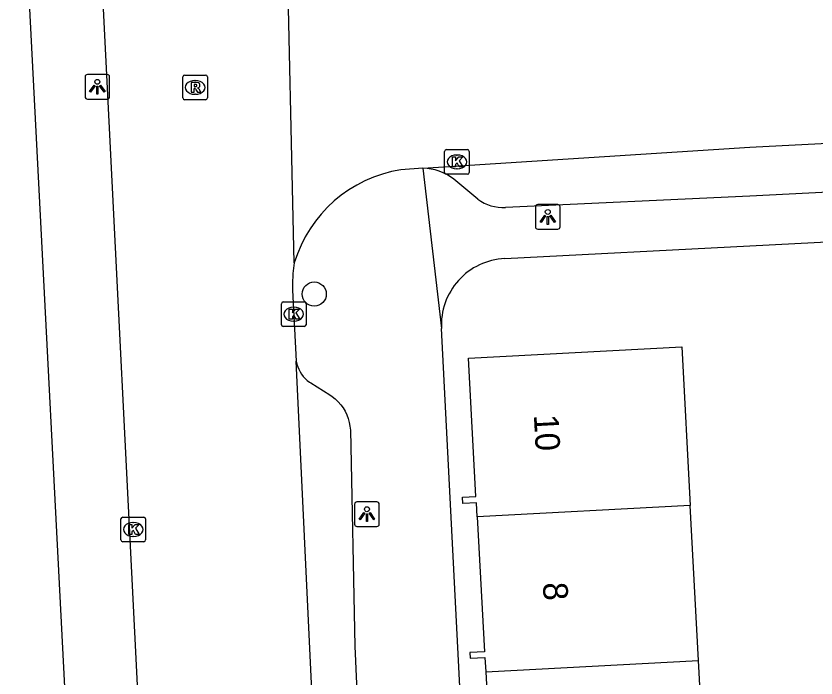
# Model space of a CAD drawing. Extents: x 161084 to 161928, y 385355 to 386522.
# Drawn here: x 161470.21 to 161502.69, y 385854.88 to 385881.74 of the extents above; entities that cross this region are included whole.
import ezdxf

# ---------------------------------------------------------------- set-up
doc = ezdxf.new("R2010")
doc.units = 0
for name, color, linetype in [('IMGEO_Boom', 7, 'Continuous'), ('IMGEO_Kolk', 7, 'Continuous'), ('IMGEO_Lichtpunt', 7, 'Continuous'), ('IMGEO_Pand', 7, 'Continuous'), ('IMGEO_Pand_nummerreeks', 7, 'Continuous'), ('IMGEO_Rijbaan_lokaal_open', 7, 'Continuous'), ('IMGEO_Rioolput', 7, 'Continuous'), ('IMGEO_Voetpad_open', 7, 'Continuous')]:
    doc.layers.add(name, color=color, linetype=linetype)

msp = doc.modelspace()

# ---------------------------------------------------------------- linework, layer by layer
at = {"layer": 'IMGEO_Boom'}
msp.add_circle((161482.32, 385870.459), 0.489, dxfattribs=at)
at = {"layer": 'IMGEO_Kolk'}
for p, q in [((161487.613, 385875.394), (161487.613, 385876.246)), ((161487.688, 385876.32), (161488.54, 385876.32)), ((161488.101, 385876.1), (161488.126, 385876.1)), ((161488.614, 385876.246), (161488.614, 385875.394)), ((161488.124, 385875.54), (161488.099, 385875.54)), ((161488.54, 385875.32), (161487.688, 385875.32)), ((161480.987, 385869.216), (161480.987, 385870.068)), ((161481.062, 385870.142), (161481.914, 385870.142)), ((161481.475, 385869.922), (161481.5, 385869.922)), ((161481.988, 385870.068), (161481.988, 385869.216)), ((161481.498, 385869.362), (161481.473, 385869.362)), ((161481.914, 385869.142), (161481.062, 385869.142)), ((161474.548, 385861.406), (161475.4, 385861.406)), ((161474.473, 385860.48), (161474.473, 385861.332)), ((161474.961, 385861.186), (161474.986, 385861.186)), ((161475.474, 385861.332), (161475.474, 385860.48)), ((161474.984, 385860.626), (161474.959, 385860.626)), ((161475.4, 385860.406), (161474.548, 385860.406))]:
    msp.add_line(p, q, dxfattribs=at)
for points in [[(161487.613, 385875.394), (161487.613, 385876.246)], [(161487.688, 385876.32), (161488.54, 385876.32)], [(161487.934, 385876.02), (161488.057, 385876.02), (161488.057, 385875.869), (161488.187, 385876.02), (161488.351, 385876.02), (161488.205, 385875.869), (161488.358, 385875.62), (161488.206, 385875.62), (161488.121, 385875.784), (161488.057, 385875.717), (161488.057, 385875.62), (161487.934, 385875.62), (161487.934, 385876.02)], [(161488.614, 385876.246), (161488.614, 385875.394)], [(161488.54, 385875.32), (161487.688, 385875.32)], [(161480.987, 385869.216), (161480.987, 385870.068)], [(161481.062, 385870.142), (161481.914, 385870.142)], [(161481.308, 385869.842), (161481.431, 385869.842), (161481.431, 385869.691), (161481.561, 385869.842), (161481.725, 385869.842), (161481.579, 385869.691), (161481.732, 385869.442), (161481.58, 385869.442), (161481.495, 385869.606), (161481.431, 385869.539), (161481.431, 385869.442), (161481.308, 385869.442), (161481.308, 385869.842)], [(161481.988, 385870.068), (161481.988, 385869.216)], [(161481.914, 385869.142), (161481.062, 385869.142)], [(161474.548, 385861.406), (161475.4, 385861.406)], [(161474.473, 385860.48), (161474.473, 385861.332)], [(161474.794, 385861.106), (161474.917, 385861.106), (161474.917, 385860.955), (161475.047, 385861.106), (161475.211, 385861.106), (161475.065, 385860.955), (161475.218, 385860.706), (161475.066, 385860.706), (161474.981, 385860.87), (161474.917, 385860.803), (161474.917, 385860.706), (161474.794, 385860.706), (161474.794, 385861.106)], [(161475.474, 385861.332), (161475.474, 385860.48)], [(161475.4, 385860.406), (161474.548, 385860.406)]]:
    msp.add_lwpolyline(points, dxfattribs=at)
for centre, start, end in [((161487.69, 385876.244), 91.552, 178.448), ((161487.69, 385876.244), 91.552, 178.448), ((161488.538, 385876.244), 1.552, 88.448), ((161488.538, 385876.244), 1.552, 88.448), ((161487.69, 385875.396), 181.552, 268.448), ((161487.69, 385875.396), 181.552, 268.448), ((161488.538, 385875.396), 271.552, 358.448), ((161488.538, 385875.396), 271.552, 358.448), ((161481.064, 385870.066), 91.552, 178.448), ((161481.064, 385870.066), 91.552, 178.448), ((161481.912, 385870.066), 1.552, 88.448), ((161481.912, 385870.066), 1.552, 88.448), ((161481.064, 385869.218), 181.552, 268.448), ((161481.064, 385869.218), 181.552, 268.448), ((161481.912, 385869.218), 271.552, 358.448), ((161481.912, 385869.218), 271.552, 358.448), ((161474.55, 385861.33), 91.552, 178.448), ((161474.55, 385861.33), 91.552, 178.448), ((161475.398, 385861.33), 1.552, 88.448), ((161475.398, 385861.33), 1.552, 88.448), ((161474.55, 385860.482), 181.552, 268.448), ((161474.55, 385860.482), 181.552, 268.448), ((161475.398, 385860.482), 271.552, 358.448), ((161475.398, 385860.482), 271.552, 358.448)]:
    msp.add_arc(centre, 0.0765, start, end, dxfattribs=at)
for centre, major_axis, ratio, start_param, end_param in [((161488.1, 385875.82), (-0.387, 0.002), 0.722429, 4.712389, 7.853982), ((161488.125, 385875.82), (-0.39, 0.002), 0.717154, 1.570796, 4.712389), ((161481.474, 385869.642), (-0.387, 0.002), 0.722429, 4.712389, 7.853982), ((161481.499, 385869.642), (-0.39, 0.002), 0.717154, 1.570796, 4.712389), ((161474.96, 385860.906), (-0.387, 0.002), 0.722429, 4.712389, 7.853982), ((161474.985, 385860.906), (-0.39, 0.002), 0.717154, 1.570796, 4.712389)]:
    msp.add_ellipse(centre, major_axis=major_axis, ratio=ratio, start_param=start_param, end_param=end_param, dxfattribs=at)
at = {"layer": 'IMGEO_Lichtpunt'}
for p, q in [((161473.015, 385879.273), (161473.015, 385878.466)), ((161473.015, 385879.273), (161473.015, 385878.466)), ((161473.917, 385879.368), (161473.109, 385879.368)), ((161473.917, 385879.368), (161473.109, 385879.368)), ((161474.011, 385878.466), (161474.011, 385879.273)), ((161474.011, 385878.466), (161474.011, 385879.273)), ((161473.109, 385878.372), (161473.917, 385878.372)), ((161473.109, 385878.372), (161473.917, 385878.372)), ((161492.203, 385874.088), (161491.395, 385874.088)), ((161492.203, 385874.088), (161491.395, 385874.088)), ((161491.301, 385873.993), (161491.301, 385873.186)), ((161491.301, 385873.993), (161491.301, 385873.186)), ((161492.297, 385873.186), (161492.297, 385873.993)), ((161492.297, 385873.186), (161492.297, 385873.993)), ((161491.395, 385873.092), (161492.203, 385873.092)), ((161491.395, 385873.092), (161492.203, 385873.092)), ((161483.96, 385861.929), (161483.96, 385861.122)), ((161483.96, 385861.929), (161483.96, 385861.122)), ((161484.862, 385862.024), (161484.054, 385862.024)), ((161484.862, 385862.024), (161484.054, 385862.024)), ((161484.956, 385861.122), (161484.956, 385861.929)), ((161484.956, 385861.122), (161484.956, 385861.929)), ((161484.054, 385861.028), (161484.862, 385861.028)), ((161484.054, 385861.028), (161484.862, 385861.028))]:
    msp.add_line(p, q, dxfattribs=at)
for points in [[(161473.389, 385878.937), (161473.428, 385878.909), (161473.24, 385878.647), (161473.202, 385878.674), (161473.389, 385878.937)], [(161473.601, 385878.909), (161473.639, 385878.936), (161473.826, 385878.674), (161473.787, 385878.646), (161473.601, 385878.909)], [(161473.491, 385878.889), (161473.538, 385878.889), (161473.538, 385878.567), (161473.491, 385878.567), (161473.491, 385878.889)], [(161491.675, 385873.657), (161491.714, 385873.629), (161491.526, 385873.367), (161491.488, 385873.394), (161491.675, 385873.657)], [(161491.777, 385873.609), (161491.824, 385873.609), (161491.824, 385873.287), (161491.777, 385873.287), (161491.777, 385873.609)], [(161491.887, 385873.629), (161491.925, 385873.656), (161492.112, 385873.394), (161492.073, 385873.366), (161491.887, 385873.629)], [(161484.334, 385861.593), (161484.373, 385861.565), (161484.185, 385861.303), (161484.147, 385861.33), (161484.334, 385861.593)], [(161484.436, 385861.545), (161484.483, 385861.545), (161484.483, 385861.223), (161484.436, 385861.223), (161484.436, 385861.545)], [(161484.546, 385861.565), (161484.584, 385861.592), (161484.771, 385861.33), (161484.732, 385861.302), (161484.546, 385861.565)]]:
    msp.add_lwpolyline(points, dxfattribs=at)
for centre in [(161473.514, 385879.071), (161491.8, 385873.791), (161484.459, 385861.727)]:
    msp.add_circle(centre, 0.0994, dxfattribs=at)
for centre, start, end in [((161473.109, 385879.273), 90, 180), ((161473.109, 385879.273), 90, 180), ((161473.917, 385879.273), 0, 90), ((161473.917, 385879.273), 0, 90), ((161473.109, 385878.466), 180, 270), ((161473.109, 385878.466), 180, 270), ((161473.917, 385878.466), 270, 0), ((161473.917, 385878.466), 270, 360), ((161491.395, 385873.993), 90, 180), ((161491.395, 385873.993), 90, 180), ((161492.203, 385873.993), 0, 90), ((161492.203, 385873.993), 0, 90), ((161491.395, 385873.186), 180, 270), ((161491.395, 385873.186), 180, 270), ((161492.203, 385873.186), 270, 0), ((161492.203, 385873.186), 270, 360), ((161484.054, 385861.929), 90, 180), ((161484.054, 385861.929), 90, 180), ((161484.862, 385861.929), 0, 90), ((161484.862, 385861.929), 0, 90), ((161484.054, 385861.122), 180, 270), ((161484.054, 385861.122), 180, 270), ((161484.862, 385861.122), 270, 0), ((161484.862, 385861.122), 270, 360)]:
    msp.add_arc(centre, 0.0946, start, end, dxfattribs=at)
at = {"layer": 'IMGEO_Pand'}
for points in [[(161488.939, 385861.423), (161488.909, 385861.983), (161488.35, 385861.953), (161488.336, 385862.216), (161488.885, 385862.245), (161488.585, 385867.857), (161497.24, 385868.32), (161497.584, 385861.884)], [(161497.584, 385861.884), (161488.939, 385861.423)], [(161497.92, 385855.593), (161497.584, 385861.884)], [(161488.939, 385861.423), (161489.232, 385855.939), (161488.641, 385855.908), (161488.653, 385855.683), (161489.251, 385855.715), (161489.282, 385855.132)], [(161489.282, 385855.132), (161497.92, 385855.593)], [(161498.257, 385849.302), (161497.92, 385855.593)], [(161489.282, 385855.132), (161489.572, 385849.717), (161488.985, 385849.686), (161488.999, 385849.43), (161489.609, 385849.463), (161489.642, 385848.842)]]:
    msp.add_lwpolyline(points, dxfattribs=at)
at = {"layer": 'IMGEO_Rijbaan_lokaal_open'}
for points in [[(161473.056, 385895.769), (161475.938, 385838.435)], [(161481.511, 385871.723), (161481.197, 385885.726)], [(161486.727, 385875.566), (161500, 385876.416), (161515.038, 385877.187)], [(161486.727, 385875.566), (161485.835, 385875.5)], [(161481.511, 385871.723), (161481.453, 385871.292), (161481.433, 385870.857), (161481.439, 385870.617), (161481.589, 385867.731)], [(161482.948, 385839.012), (161481.589, 385867.731)]]:
    msp.add_lwpolyline(points, dxfattribs=at)
msp.add_arc((161486.676, 385870.173), 5.393, 98.9738, 163.3004, dxfattribs=at)
at = {"layer": 'IMGEO_Rioolput'}
for p, q in [((161476.984, 385878.418), (161476.984, 385879.27)), ((161477.059, 385879.344), (161477.911, 385879.344)), ((161477.985, 385879.27), (161477.985, 385878.418)), ((161477.472, 385879.124), (161477.497, 385879.124)), ((161477.911, 385878.344), (161477.059, 385878.344)), ((161477.495, 385878.564), (161477.47, 385878.564))]:
    msp.add_line(p, q, dxfattribs=at)
for points in [[(161476.984, 385878.418), (161476.984, 385879.27)], [(161477.059, 385879.344), (161477.911, 385879.344)], [(161477.985, 385879.27), (161477.985, 385878.418)], [(161477.573, 385879.042), (161477.321, 385879.044), (161477.321, 385878.644)], [(161477.499, 385878.963), (161477.445, 385878.963), (161477.445, 385878.882)], [(161477.321, 385878.644), (161477.445, 385878.644), (161477.445, 385878.806), (161477.456, 385878.806)], [(161477.445, 385878.882), (161477.497, 385878.882)], [(161477.503, 385878.777), (161477.574, 385878.644), (161477.714, 385878.644), (161477.649, 385878.77)], [(161477.911, 385878.344), (161477.059, 385878.344)]]:
    msp.add_lwpolyline(points, dxfattribs=at)
for centre, radius, start, end in [((161477.061, 385879.268), 0.0765, 91.552, 178.448), ((161477.061, 385879.268), 0.0765, 91.552, 178.448), ((161477.909, 385879.268), 0.0765, 1.552, 88.448), ((161477.909, 385879.268), 0.0765, 1.552, 88.448), ((161477.505, 385878.867), 0.0964, 77.0061, 93.1865), ((161477.519, 385878.924), 0.0378, 276.6634, 79.6772), ((161477.572, 385878.932), 0.109, 350.3612, 89.416), ((161477.455, 385878.753), 0.0533, 26.0293, 88.6989), ((161477.481, 385879.071), 0.19, 274.7715, 282.9687), ((161477.57, 385878.932), 0.112, 277.5842, 350.9817), ((161477.554, 385878.717), 0.108, 29.5134, 73.7905), ((161477.061, 385878.42), 0.0765, 181.552, 268.448), ((161477.061, 385878.42), 0.0765, 181.552, 268.448), ((161477.909, 385878.42), 0.0765, 271.552, 358.448), ((161477.909, 385878.42), 0.0765, 271.552, 358.448)]:
    msp.add_arc(centre, radius, start, end, dxfattribs=at)
for centre, major_axis, ratio, start_param, end_param in [((161477.471, 385878.844), (-0.387, 0.002), 0.722429, 4.712389, 7.853982), ((161477.496, 385878.844), (-0.39, 0.002), 0.717154, 1.570796, 4.712389)]:
    msp.add_ellipse(centre, major_axis=major_axis, ratio=ratio, start_param=start_param, end_param=end_param, dxfattribs=at)
at = {"layer": 'IMGEO_Voetpad_open'}
for points in [[(161472.4, 385850.582), (161469.278, 385910.865)], [(161547.928, 385876.862), (161500, 385874.435), (161490.082, 385873.972)], [(161486.727, 385875.566), (161487.483, 385869.057)], [(161488.961, 385874.308), (161487.988, 385875.122)], [(161490.05, 385871.898), (161500, 385872.415), (161508.883, 385872.876)], [(161489.285, 385833.92), (161487.483, 385869.057)], [(161481.589, 385867.731), (161481.613, 385867.619), (161481.647, 385867.51), (161481.69, 385867.404), (161481.742, 385867.302), (161481.804, 385867.206), (161481.874, 385867.115), (161481.952, 385867.031), (161482.036, 385866.954), (161482.128, 385866.885), (161482.176, 385866.854), (161482.949, 385866.366), (161483.046, 385866.3), (161483.172, 385866.2), (161483.288, 385866.089), (161483.394, 385865.968), (161483.489, 385865.838), (161483.572, 385865.7), (161483.642, 385865.555), (161483.699, 385865.404), (161483.742, 385865.249), (161483.771, 385865.091), (161483.786, 385864.931), (161483.971, 385856.173), (161484.609, 385841.777)]]:
    msp.add_lwpolyline(points, dxfattribs=at)
for centre, radius, start, end in [((161486.682, 385873.426), 2.14, 52.4044, 88.8011), ((161489.987, 385875.693), 1.724, 233.4728, 273.1568), ((161490.18, 385869.2), 2.701, 92.757, 183.0439)]:
    msp.add_arc(centre, radius, start, end, dxfattribs=at)

# ---------------------------------------------------------------- texts
at = {"layer": 'IMGEO_Pand_nummerreeks'}
for s, p in [('10', (161491.233, 385865.549)), ('8', (161491.599, 385858.739))]:
    msp.add_text(s, height=1, rotation=273.078, dxfattribs=at).set_placement(p)

doc.saveas('drawing.dxf')
